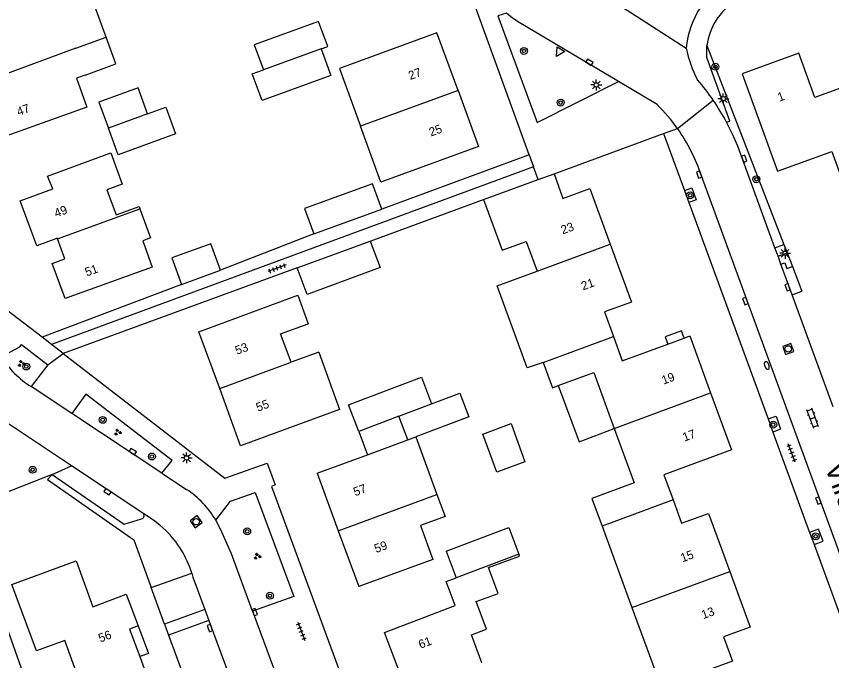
# Model space of a CAD drawing. Extents: x 137999 to 141000, y 397500 to 400501.
# Drawn here: x 138279.8 to 138374, y 399919.5 to 399994 of the extents above; entities that cross this region are included whole.
import ezdxf

# ---------------------------------------------------------------- set-up
doc = ezdxf.new("R2010")
doc.units = 0
for name, color, linetype in [('gg-afsc-erfafscheiding', 7, 'Continuous'), ('gg-anno-huisnummerreeks BGT', 7, 'Continuous'), ('gg-anno-openbare ruimte label', 7, 'Continuous'), ('gg-bbg-bijgebouw', 7, 'Continuous'), ('gg-bbg-gedigitaliseerde bebouwing', 7, 'Continuous'), ('gg-bbg-gedigitaliseerde bijgebouw', 7, 'Continuous'), ('gg-bbg-hoofdgebouw', 7, 'Continuous'), ('gg-bbg-luifel en loopbrug', 7, 'Continuous'), ('gg-bbg-onder overbouw', 7, 'Continuous'), ('gg-bbg-pand overbouw', 7, 'Continuous'), ('gg-bbg-tussenscheiding', 7, 'Continuous'), ('gg-knt-verharding', 7, 'Continuous'), ('gt-grn-groengrens', 7, 'Continuous'), ('gt-grn-vlakafsluiter', 7, 'Continuous'), ('gt-grn-weggrens', 7, 'Continuous'), ('gt-symb-boom', 7, 'Continuous'), ('gt-symb-brandkraan', 7, 'Continuous'), ('gt-symb-groenvak', 7, 'Continuous'), ('gt-symb-klinker verharding', 7, 'Continuous'), ('gt-symb-kolk', 7, 'Continuous'), ('gt-symb-lichtmast', 7, 'Continuous'), ('gt-symb-rioolschacht', 7, 'Continuous'), ('gt-symb-tegel verharding', 7, 'Continuous'), ('gt-symb-waterafsluiter', 7, 'Continuous')]:
    doc.layers.add(name, color=color, linetype=linetype)

# ---------------------------------------------------------------- blocks, each defined once
blk = doc.blocks.new('gt0-BOOM')
at = {"layer": 'gt-symb-boom'}
for radius in [0.4, 0.2]:
    blk.add_circle((0, 0), radius, dxfattribs=at)
blk = doc.blocks.new('gt0-KOLK')
at = {"layer": 'gt-symb-kolk'}
blk.add_lwpolyline([(0, 0), (0.375, 0), (0.375, 0.4), (-0.375, 0.4), (-0.375, 0), (0, 0)], dxfattribs=at)
blk = doc.blocks.new('gt0-TEG1')
at = {"layer": 'gt-symb-tegel verharding'}
for p, q in [((-1.125, 0), (1.125, 0)), ((-0.9, -0.25), (-0.9, 0.25)), ((-0.45, -0.25), (-0.45, 0.25)), ((0, -0.25), (0, 0.25)), ((0.45, -0.25), (0.45, 0.25)), ((0.9, -0.25), (0.9, 0.25))]:
    blk.add_line(p, q, dxfattribs=at)
blk = doc.blocks.new('gt0-GRVAK')
at = {"layer": 'gt-symb-groenvak'}
for p, q in [((-0.11, 0.189), (-0.228, 0.24)), ((-0.182, 0.153), (0.088, 0.153)), ((-0.091, 0.211), (-0.156, 0.322)), ((-0.047, 0.214), (-0.047, 0.393)), ((-0.004, 0.211), (0.061, 0.322)), ((0.015, 0.189), (0.133, 0.24)), ((0.262, -0.052), (0.197, 0.059)), ((0.305, -0.049), (0.305, 0.13)), ((0.349, -0.052), (0.414, 0.059)), ((-0.245, -0.228), (-0.363, -0.177)), ((-0.318, -0.264), (-0.047, -0.264)), ((-0.226, -0.206), (-0.291, -0.095)), ((-0.183, -0.203), (-0.183, -0.024)), ((-0.139, -0.206), (-0.074, -0.095)), ((-0.12, -0.228), (-0.002, -0.177)), ((0.243, -0.074), (0.125, -0.023)), ((0.17, -0.11), (0.441, -0.11)), ((0.368, -0.074), (0.486, -0.023))]:
    blk.add_line(p, q, dxfattribs=at)
blk = doc.blocks.new('gt0-KL1')
at = {"layer": 'gt-symb-klinker verharding'}
for p, q in [((-1.15, 0.3), (1.15, 0.3)), ((-1, -0.3), (-1, 0.3)), ((-0.5, 0.3), (-0.5, 0.45)), ((0, -0.3), (0, 0.3)), ((0.5, 0.3), (0.5, 0.45)), ((1, -0.3), (1, 0.3)), ((-1.15, -0.3), (1.15, -0.3)), ((-0.5, -0.45), (-0.5, -0.3)), ((0.5, -0.45), (0.5, -0.3))]:
    blk.add_line(p, q, dxfattribs=at)
blk = doc.blocks.new('gt0-BR')
at = {"layer": 'gt-symb-brandkraan'}
for centre, radius, start, end in [((-0.244, 0), 0.206, 107.56694, 252.43307), ((0.599, -2.664), 3, 106.89205, 107.56694), ((0, -0.691), 0.938, 73.10799, 106.89205), ((-0.599, -2.664), 3, 72.43309, 73.10799), ((0.244, 0), 0.206, 287.56695, 72.43309), ((0.599, 2.664), 3, 252.43307, 253.10797), ((0, 0.691), 0.938, 253.10797, 286.89206), ((-0.599, 2.664), 3, 286.89206, 287.56695)]:
    blk.add_arc(centre, radius, start, end, dxfattribs=at)
blk = doc.blocks.new('gt0-RS')
at = {"layer": 'gt-symb-rioolschacht'}
blk.add_lwpolyline([(-0.5, -0.5), (0.5, -0.5), (0.5, 0.5), (-0.5, 0.5)], close=True, dxfattribs=at)
blk.add_circle((0, 0), 0.375, dxfattribs=at)
blk = doc.blocks.new('gt0-LMAST')
at = {"layer": 'gt-symb-lichtmast'}
for p, q in [((-0.182, 0.173), (-0.447, 0.438)), ((-0.005, 0.246), (-0.005, 0.621)), ((0.172, 0.173), (0.437, 0.438)), ((-0.255, -0.004), (-0.63, -0.004)), ((-0.182, -0.181), (-0.447, -0.446)), ((-0.005, -0.254), (-0.005, -0.629)), ((0.437, -0.446), (0.172, -0.181)), ((0.245, -0.004), (0.62, -0.004))]:
    blk.add_line(p, q, dxfattribs=at)
blk.add_circle((-0.005, -0.004), 0.25, dxfattribs=at)
blk = doc.blocks.new('gt0-WAFSL')
at = {"layer": 'gt-symb-waterafsluiter'}
for p, q in [((-0.5, -0.333), (0, 0.667)), ((0, 0.667), (0.5, -0.333)), ((0.5, -0.333), (-0.5, -0.333))]:
    blk.add_line(p, q, dxfattribs=at)

msp = doc.modelspace()

# ---------------------------------------------------------------- linework, layer by layer
at = {"layer": 'gg-afsc-erfafscheiding'}
for p, q in [((138359.63, 399990.621), (138368.518, 399967.634)), ((138339.092, 399978), (138322.05, 399971.71)), ((138314.2, 399968.85), (138303.4, 399964.67)), ((138368.518, 399967.634), (138368.897, 399966.655)), ((138298.89, 399963.03), (138282.816, 399956.908))]:
    msp.add_line(p, q, dxfattribs=at)
msp.add_lwpolyline([(138283.958, 399941.07), (138273.842, 399937.067), (138280.328, 399918.784), (138287.211, 399900.514), (138287.747, 399899.569)], dxfattribs=at)
at = {"layer": 'gg-bbg-bijgebouw'}
for p, q in [((138314.2, 399968.85), (138322.05, 399971.71)), ((138312.27, 399964.92), (138320.71, 399968.04)), ((138298.89, 399963.03), (138303.4, 399964.67)), ((138329.48, 399932.19), (138330.65, 399929.12))]:
    msp.add_line(p, q, dxfattribs=at)
for points in [[(138322.05, 399971.71), (138320.99, 399974.64), (138313.14, 399971.79), (138314.2, 399968.85)], [(138303.4, 399964.67), (138302.29, 399967.73), (138297.78, 399966.1), (138298.89, 399963.03)], [(138320.71, 399968.04), (138321.85, 399964.97), (138313.41, 399961.85), (138312.27, 399964.92)]]:
    msp.add_lwpolyline(points, dxfattribs=at)
at = {"layer": 'gg-bbg-gedigitaliseerde bebouwing'}
for p, q in [((138312.36, 399961.77), (138313.561, 399958.484)), ((138314.762, 399955.197), (138311.574, 399954.026)), ((138314.762, 399955.197), (138317.181, 399948.576)), ((138317.181, 399948.576), (138305.74, 399944.38)), ((138320.397, 399943.342), (138325.057, 399945.048)), ((138325.98, 399945.386), (138328.417, 399938.753)), ((138314.57, 399941.21), (138320.397, 399943.342)), ((138347.501, 399935.076), (138350.952, 399925.673)), ((138350.952, 399925.673), (138354.335, 399916.454))]:
    msp.add_line(p, q, dxfattribs=at)
for points in [[(138290.186, 399991.602), (138287.643, 399998.564), (138283.119, 399996.911)], [(138287.789, 399987.217), (138291.317, 399988.506), (138290.186, 399991.602)], [(138287.789, 399987.217), (138286.764, 399986.85), (138287.959, 399983.517), (138277.62, 399979.8)], [(138283.44, 399975.54), (138290.746, 399978.218), (138292.065, 399974.618), (138290.296, 399973.97), (138291.364, 399971.056), (138294.008, 399972.025), (138294.101, 399971.771)], [(138333.82, 399972.83), (138335.97, 399966.971), (138338.744, 399967.989), (138340.011, 399964.535)], [(138294.101, 399971.771), (138295.338, 399968.397), (138294.424, 399968.061)], [(138340.69, 399953.987), (138338.861, 399953.367), (138335.398, 399962.851), (138340.011, 399964.535)], [(138311.574, 399954.026), (138310.366, 399957.316), (138313.561, 399958.484)], [(138340.69, 399953.987), (138341.76, 399951.071), (138342.447, 399951.323)], [(138342.447, 399951.323), (138346.543, 399952.826), (138348.918, 399946.354)], [(138348.918, 399946.354), (138351.225, 399940.069), (138346.328, 399938.271), (138347.501, 399935.076)], [(138328.417, 399938.753), (138329.358, 399936.192), (138326.524, 399935.151), (138327.963, 399931.234), (138319.39, 399928.09)], [(138333.597, 399919.282), (138332.404, 399922.528), (138334.151, 399923.17), (138332.97, 399926.383), (138335.5, 399927.313), (138334.401, 399930.304), (138337.959, 399931.612), (138337.876, 399931.838)]]:
    msp.add_lwpolyline(points, dxfattribs=at)
at = {"layer": 'gg-bbg-gedigitaliseerde bijgebouw'}
for p, q in [((138324.024, 399947.777), (138319.385, 399946.03)), ((138325.057, 399945.048), (138324.024, 399947.777))]:
    msp.add_line(p, q, dxfattribs=at)
for points in [[(138315.047, 399990.26), (138315.809, 399990.538), (138314.757, 399993.42), (138307.32, 399990.705), (138308.372, 399987.822)], [(138315.047, 399990.26), (138316.173, 399987.176), (138308.215, 399984.27), (138307.089, 399987.354), (138308.372, 399987.822)], [(138294.981, 399982.727), (138293.882, 399985.735), (138289.358, 399984.082), (138290.458, 399981.074)], [(138294.981, 399982.727), (138297.092, 399983.498), (138298.216, 399980.422), (138291.582, 399977.998), (138290.458, 399981.074)], [(138319.385, 399946.03), (138318.221, 399949.105), (138326.634, 399952.289), (138327.803, 399949.2)], [(138327.803, 399949.2), (138331.067, 399950.435), (138332.101, 399947.702), (138325.98, 399945.386)], [(138329.48, 399932.19), (138336.737, 399934.935), (138337.876, 399931.838)]]:
    msp.add_lwpolyline(points, dxfattribs=at)
at = {"layer": 'gg-bbg-hoofdgebouw'}
for p, q in [((138340.135, 399975.139), (138341.97, 399975.81)), ((138333.82, 399972.83), (138340.135, 399975.139)), ((138355.097, 399956.12), (138356.995, 399956.825)), ((138305.74, 399944.38), (138303.318, 399950.975)), ((138314.57, 399941.21), (138317.024, 399934.53)), ((138317.024, 399934.53), (138319.39, 399928.09))]:
    msp.add_line(p, q, dxfattribs=at)
for points in [[(138330.861, 399985.44), (138328.43, 399992.1), (138317.16, 399987.98), (138319.593, 399981.31)], [(138379.12, 399974.13), (138374.93, 399985.67), (138372.09, 399984.64), (138370.24, 399989.75), (138363.7, 399987.36), (138367.77, 399976.1), (138374.07, 399978.38), (138376.02, 399973.01)], [(138330.861, 399985.44), (138333.23, 399978.95), (138321.95, 399974.85), (138319.593, 399981.31)], [(138341.97, 399975.81), (138342.99, 399972.96), (138346.11, 399974.1), (138348.456, 399967.656)], [(138284.577, 399968.303), (138284.56, 399968.35), (138282.18, 399967.48), (138280.27, 399972.69), (138284.03, 399974.07), (138283.44, 399975.54)], [(138294.424, 399968.061), (138295.52, 399965.03), (138285.46, 399961.38), (138283.98, 399965.45), (138285.43, 399965.97), (138284.577, 399968.303)], [(138348.456, 399967.656), (138350.89, 399960.97), (138347.79, 399959.84), (138348.815, 399957.005)], [(138303.318, 399950.975), (138300.91, 399957.53), (138312.36, 399961.77)], [(138348.815, 399957.005), (138349.84, 399954.17), (138355.097, 399956.12)], [(138356.995, 399956.825), (138357.63, 399957.06), (138360.045, 399950.48)], [(138360.045, 399950.48), (138362.46, 399943.9), (138354.65, 399941.03), (138355.707, 399938.131)], [(138355.707, 399938.131), (138356.7, 399935.41), (138359.81, 399936.55), (138362.266, 399929.84)], [(138294.076, 399920.012), (138295.69, 399915.61), (138288.64, 399913.05), (138285.41, 399921.86), (138282.14, 399920.66), (138279.31, 399928.35), (138286.73, 399931.07), (138288.66, 399925.76), (138292.51, 399927.22), (138293.9, 399923.57)], [(138362.266, 399929.84), (138364.62, 399923.41), (138361.53, 399922.28), (138362.56, 399919.46), (138354.335, 399916.454)], [(138323.923, 399915.72), (138323.28, 399917.47), (138324.25, 399917.81), (138322.36, 399922.78), (138330.54, 399925.89), (138329.48, 399928.68), (138330.65, 399929.12)]]:
    msp.add_lwpolyline(points, dxfattribs=at)
at = {"layer": 'gg-bbg-luifel en loopbrug'}
msp.add_line((138319.385, 399946.03), (138320.397, 399943.342), dxfattribs=at)
for points in [[(138356.995, 399956.825), (138356.683, 399957.666), (138354.784, 399956.962), (138355.097, 399956.12)], [(138342.447, 399951.323), (138344.849, 399944.845), (138348.918, 399946.354)], [(138338.598, 399942.534), (138335.335, 399941.335), (138333.721, 399945.73), (138336.984, 399946.929), (138338.598, 399942.534)]]:
    msp.add_lwpolyline(points, dxfattribs=at)
at = {"layer": 'gg-bbg-onder overbouw'}
msp.add_lwpolyline([(138293.9, 399923.57), (138292.91, 399923.19), (138294.076, 399920.012)], dxfattribs=at)
at = {"layer": 'gg-bbg-pand overbouw'}
msp.add_lwpolyline([(138293.9, 399923.57), (138295.1, 399920.37), (138294.076, 399920.012)], dxfattribs=at)
at = {"layer": 'gg-bbg-tussenscheiding'}
for p, q in [((138286.679, 399990.312), (138290.186, 399991.602)), ((138286.679, 399990.312), (138276.782, 399986.67)), ((138315.047, 399990.26), (138308.372, 399987.822)), ((138330.861, 399985.44), (138319.593, 399981.31)), ((138294.981, 399982.727), (138290.458, 399981.074)), ((138284.577, 399968.303), (138294.101, 399971.771)), ((138340.011, 399964.535), (138348.456, 399967.656)), ((138340.69, 399953.987), (138348.815, 399957.005)), ((138303.318, 399950.975), (138311.574, 399954.026)), ((138348.918, 399946.354), (138360.045, 399950.48)), ((138324.024, 399947.777), (138327.803, 399949.2)), ((138325.057, 399945.048), (138325.98, 399945.386)), ((138317.024, 399934.53), (138328.417, 399938.753)), ((138355.707, 399938.131), (138347.501, 399935.076)), ((138337.876, 399931.838), (138330.65, 399929.12)), ((138350.952, 399925.673), (138362.266, 399929.84))]:
    msp.add_line(p, q, dxfattribs=at)
at = {"layer": 'gg-knt-verharding'}
for p, q in [((138339.092, 399978), (138329.579, 400004.18)), ((138353.872, 399983.807), (138349.398, 399986.467)), ((138341.97, 399975.81), (138354.62, 399980.45)), ((138354.62, 399980.45), (138357.029, 399973.864)), ((138339.092, 399978), (138339.59, 399976.63)), ((138339.59, 399976.63), (138283.89, 399956.08)), ((138393.43, 399881.408), (138358.99, 399975.56)), ((138357.029, 399973.864), (138357.531, 399972.492)), ((138320.71, 399968.04), (138333.82, 399972.83)), ((138357.531, 399972.492), (138366.685, 399947.469)), ((138367.486, 399967.257), (138368.518, 399967.634)), ((138367.846, 399966.271), (138367.486, 399967.257)), ((138367.846, 399966.271), (138368.897, 399966.655)), ((138368.176, 399965.369), (138367.846, 399966.271)), ((138312.27, 399964.92), (138285.25, 399955.03)), ((138369.474, 399961.819), (138368.176, 399965.369)), ((138369.474, 399961.819), (138370.605, 399962.237)), ((138374.207, 399948.874), (138369.474, 399961.819)), ((138283.89, 399956.08), (138282.816, 399956.908)), ((138283.443, 399953.73), (138281.525, 399951.219)), ((138286.239, 399948.1), (138281.525, 399951.219)), ((138296.64, 399941.22), (138286.239, 399948.1)), ((138366.685, 399947.469), (138367.237, 399945.961)), ((138367.237, 399945.961), (138371.484, 399934.353)), ((138294.536, 399936.519), (138286.203, 399942.052)), ((138296.64, 399941.22), (138299.49, 399939.33)), ((138371.484, 399934.353), (138371.996, 399932.951)), ((138371.996, 399932.951), (138378.462, 399915.279)), ((138295.417, 399927.975), (138300.098, 399929.66)), ((138301.611, 399925.447), (138296.958, 399923.75)), ((138301.611, 399925.447), (138302.078, 399924.176)), ((138307.124, 399925.25), (138310.04, 399917.357)), ((138302.078, 399924.176), (138297.419, 399922.488)), ((138302.078, 399924.176), (138303.267, 399920.945)), ((138303.267, 399920.945), (138308.372, 399907.081))]:
    msp.add_line(p, q, dxfattribs=at)
for points in [[(138282.816, 399956.908), (138278.08, 399960.56), (138265.964, 399993.784)], [(138336.45, 399994.39), (138335.48, 399994.08), (138339.99, 399981.75), (138349.398, 399986.467)], [(138349.398, 399986.467), (138337.93, 399993.28), (138337.16, 399993.794), (138336.45, 399994.39)], [(138361.904, 399981.763), (138362.26, 399981.88), (138359.62, 399989.261), (138359.596, 399989.931), (138359.63, 399990.621)], [(138367.486, 399967.257), (138363.198, 399978.983), (138362.59, 399980.391), (138361.904, 399981.763)], [(138357.029, 399973.864), (138357.878, 399974.175), (138358.396, 399972.808), (138357.531, 399972.492)], [(138368.176, 399965.369), (138368.627, 399965.534), (138368.867, 399964.876), (138369.495, 399965.106)], [(138278.075, 399954.643), (138280.21, 399955.79), (138280.42, 399956.06), (138283.443, 399953.73)], [(138285.25, 399955.03), (138303.91, 399940.61), (138308.8, 399942.37), (138309.73, 399939.87), (138309.32, 399939.67), (138322.23, 399904.63), (138317.92, 399903.04), (138325.201, 399883.127)], [(138296.64, 399941.22), (138297.81, 399942.66), (138287.856, 399950.33), (138286.239, 399948.1)], [(138286.203, 399942.052), (138277.74, 399947.67), (138276.554, 399948.558), (138275.475, 399949.574)], [(138366.685, 399947.469), (138367.609, 399947.807), (138368.135, 399946.289), (138367.237, 399945.961)], [(138283.958, 399941.07), (138292.293, 399935.3), (138294.299, 399935.936)], [(138302.881, 399935.766), (138304.58, 399937.95), (138307.43, 399938.98), (138311.889, 399926.941), (138307.124, 399925.25)], [(138297.085, 399934.591), (138296.406, 399935.202), (138295.681, 399935.759), (138294.536, 399936.519)], [(138307.124, 399925.25), (138304.67, 399931.9), (138303.46, 399934.66), (138302.881, 399935.766)], [(138371.996, 399932.951), (138373.037, 399933.332), (138372.517, 399934.731), (138371.484, 399934.353)], [(138300.098, 399929.66), (138300.23, 399929.2), (138301.611, 399925.447)]]:
    msp.add_lwpolyline(points, dxfattribs=at)
for centre, radius, start, end in [((138366.484, 399989.817), 6.901, 121.189, 173.30761), ((138367.584, 399989.411), 10.385, 147.04675, 174.91698), ((138369.225, 399992.537), 12.187, 190.43114, 208.82902), ((138337.775, 399968.832), 27.375, 34.41219, 40.63804), ((138337.836, 399968.872), 27.303, 28.17394, 34.41472), ((138339.138, 399968.948), 20.925, 35.28639, 45.24192), ((138339.142, 399968.955), 20.918, 18.40518, 35.27604), ((138287.386, 399960.575), 11.04, 212.49979, 237.93363), ((138293.31, 399930.055), 11.145, 30.82533, 56.32488), ((138294.221, 399936.307), 0.379, 281.79824, 33.9565), ((138288.855, 399926.176), 11.77, 17.2157, 45.63685)]:
    msp.add_arc(centre, radius, start, end, dxfattribs=at)
at = {"layer": 'gt-grn-groengrens'}
for p, q in [((138283.958, 399941.07), (138286.203, 399942.052)), ((138283.958, 399941.07), (138283.415, 399940.48)), ((138296.958, 399923.75), (138295.417, 399927.975))]:
    msp.add_line(p, q, dxfattribs=at)
msp.add_lwpolyline([(138297.419, 399922.488), (138299.52, 399916.726), (138299.599, 399916.755)], dxfattribs=at)
at = {"layer": 'gt-grn-vlakafsluiter'}
for p, q in [((138368.897, 399966.655), (138369.495, 399965.106)), ((138369.495, 399965.106), (138370.605, 399962.237)), ((138296.958, 399923.75), (138297.419, 399922.488))]:
    msp.add_line(p, q, dxfattribs=at)
msp.add_lwpolyline([(138283.415, 399940.48), (138293.396, 399933.514), (138295.417, 399927.975)], dxfattribs=at)
at = {"layer": 'gt-grn-weggrens'}
for p, q in [((138347.606, 399996.55), (138357.24, 399990.331)), ((138356.219, 399981.036), (138360.36, 399984.303)), ((138354.62, 399980.45), (138356.219, 399981.036)), ((138340.135, 399975.139), (138339.59, 399976.63)), ((138285.25, 399955.03), (138283.89, 399956.08)), ((138283.443, 399953.73), (138285.25, 399955.03))]:
    msp.add_line(p, q, dxfattribs=at)

# ---------------------------------------------------------------- block references
at = {"layer": 'gt-symb-boom'}
for p in [(138338.48, 399990.014), (138360.602, 399988.178), (138342.728, 399984.034), (138365.328, 399975.174), (138357.683, 399973.312), (138280.968, 399953.53), (138289.805, 399947.366), (138367.282, 399946.812), (138295.485, 399943.132), (138281.698, 399941.606), (138306.495, 399934.482), (138372.183, 399933.903), (138309.125, 399927.036)]:
    msp.add_blockref('gt0-BOOM', p, dxfattribs=at)
at = {"layer": 'gt-symb-brandkraan', "rotation": 110.1201657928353}
msp.add_blockref('gt0-BR', (138366.543, 399953.659), dxfattribs=at)
at = {"layer": 'gt-symb-groenvak'}
for p in [(138280.4, 399953.87), (138291.537, 399945.932), (138307.666, 399931.591)]:
    msp.add_blockref('gt0-GRVAK', p, dxfattribs=at)
at = {"layer": 'gt-symb-klinker verharding', "rotation": 110.48229688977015}
msp.add_blockref('gt0-KL1', (138371.848, 399947.545), dxfattribs=at)
at = {"layer": 'gt-symb-kolk'}
for p, rotation in [((138345.931, 399988.531), -31.052160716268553), ((138363.744, 399977.489), -69.93365037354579), ((138358.531, 399975.647), -69.93365037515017), ((138369.13, 399962.758), 110.08377048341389), ((138363.881, 399961.023), -69.93365037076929), ((138293.161, 399943.528), -33.57881372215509), ((138290.241, 399938.891), -33.57881372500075), ((138372.316, 399937.964), -69.93365037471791), ((138307.188, 399925.08), -69.8260550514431), ((138301.997, 399923.235), -69.82605505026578)]:
    msp.add_blockref('gt0-KOLK', p, dxfattribs=dict(at, rotation=rotation))
at = {"layer": 'gt-symb-lichtmast'}
for p in [(138346.841, 399986.079), (138361.518, 399984.481), (138368.662, 399966.627), (138299.504, 399942.98)]:
    msp.add_blockref('gt0-LMAST', p, dxfattribs=at)
at = {"layer": 'gt-symb-rioolschacht'}
for p, rotation in [((138369.019, 399955.559), -69.93365037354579), ((138300.601, 399935.593), 36.99589775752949)]:
    msp.add_blockref('gt0-RS', p, dxfattribs=dict(at, rotation=rotation))
at = {"layer": 'gt-symb-tegel verharding'}
for p, rotation in [((138309.932, 399964.886), -159.75249849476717), ((138369.412, 399943.529), 110.24750150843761), ((138312.748, 399922.93), -68.77323173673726)]:
    msp.add_blockref('gt0-TEG1', p, dxfattribs=dict(at, rotation=rotation))
at = {"layer": 'gt-symb-waterafsluiter', "rotation": 149.28180933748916}
msp.add_blockref('gt0-WAFSL', (138342.59, 399989.93), dxfattribs=at)

# ---------------------------------------------------------------- texts
at = {"layer": 'gg-anno-huisnummerreeks BGT'}
for s, rotation, p in [('27', 20.1, (138325.338, 399986.641)), ('1', 20.1, (138367.994, 399984.137)), ('47', 19.9, (138280.079, 399982.48)), ('25', 20.1, (138327.724, 399980.104)), ('49', 20.1, (138284.417, 399970.742)), ('23', 19.9, (138342.958, 399968.793)), ('51', 19.9, (138287.962, 399963.93)), ('21', 19.9, (138345.312, 399962.328)), ('53', 20.2, (138305.318, 399954.877)), ('19', 20.2, (138354.607, 399951.433)), ('55', 20.2, (138307.733, 399948.301)), ('17', 20.2, (138357.023, 399944.849)), ('57', 20.2, (138318.987, 399938.532)), ('59', 20.2, (138321.399, 399931.969)), ('15', 20.1, (138356.792, 399930.896)), ('13', 20.1, (138359.197, 399924.326)), ('56', 20.8, (138289.531, 399921.62)), ('61', 20.8, (138326.524, 399920.897))]:
    msp.add_text(s, height=1, rotation=rotation, dxfattribs=at).set_placement(p)
at = {"layer": 'gg-anno-openbare ruimte label'}
msp.add_text('Vlierlaan', height=2.5, rotation=290.5, dxfattribs=at).set_placement((138373.186, 399941.986))

doc.saveas('drawing.dxf')
